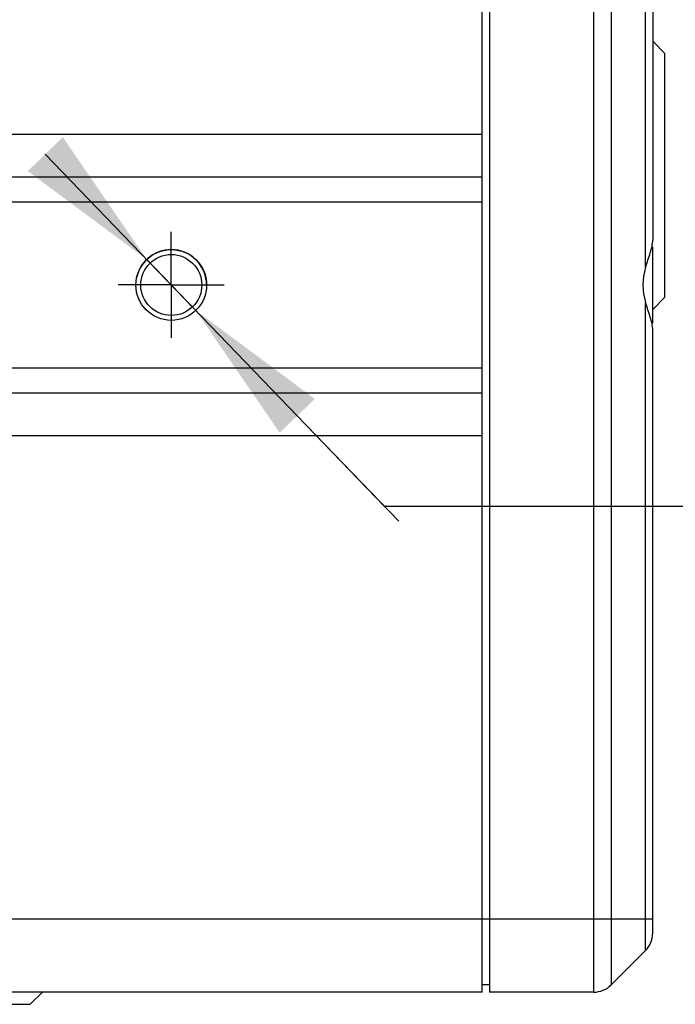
# Model space of a CAD drawing. Header units: millimetres. Extents: x 90 to 358, y 74 to 282.
# Tile 393 of 408: x 264 to 277, y 149 to 169. Entities that reach past the tile are written whole.
import ezdxf

# ---------------------------------------------------------------- set-up
doc = ezdxf.new("R2010")
doc.units = ezdxf.units.MM
doc.header["$LTSCALE"] = 23.1
doc.linetypes.add('CENTER', pattern=[0.6, 0.375, -0.075, 0.075, -0.075])
doc.linetypes.add('PHANTOM', pattern=[0.8, 0.45, -0.05, 0.1, -0.05, 0.1, -0.05])
doc.layers.get('0').update_dxf_attribs({"linetype": 'CONTINUOUS'})
for name, color, linetype in [('20_ALL_FEATURES', 7, 'CONTINUOUS'), ('51__DRAFT_DIMS', 7, 'CONTINUOUS'), ('DEFAULT_1', 7, 'CENTER')]:
    doc.layers.add(name, color=color, linetype=linetype)

# ---------------------------------------------------------------- blocks, each defined once
blk = doc.blocks.new('_FILLED')
at = {"color": 0, "linetype": 'ByBlock'}
blk.add_solid([(0, 0), (-1, 0.1667), (-1, -0.1667)], dxfattribs=at)

msp = doc.modelspace()

# ---------------------------------------------------------------- linework, layer by layer
at = {"layer": '20_ALL_FEATURES'}
for p, q in [((273.232, 148.834), (273.232, 212.834)), ((273.382, 212.834), (273.382, 148.834)), ((275.525, 148.834), (275.525, 212.759)), ((275.879, 212.759), (275.879, 148.981)), ((276.586, 163.696), (276.586, 202.972)), ((276.732, 202.411), (276.732, 164.257)), ((276.732, 168.334), (276.982, 168.084)), ((276.982, 163.084), (276.982, 168.084)), ((246.982, 166.424), (273.232, 166.424)), ((248.189, 165.554), (273.232, 165.554)), ((273.232, 165.032), (246.982, 165.032)), ((276.732, 162.553), (276.732, 164.115)), ((276.586, 149.688), (276.586, 162.972)), ((276.982, 163.084), (276.732, 162.834)), ((276.732, 150.041), (276.732, 162.411)), ((246.982, 161.636), (273.232, 161.636)), ((273.232, 161.114), (248.189, 161.114)), ((273.232, 160.244), (246.982, 160.244)), ((246.982, 150.334), (276.732, 150.334)), ((276.586, 149.688), (275.879, 148.981)), ((273.232, 148.834), (248.189, 148.834)), ((264.219, 148.834), (263.965, 148.584)), ((273.382, 148.984), (273.232, 148.984)), ((275.525, 148.834), (273.382, 148.834)), ((262.157, 148.584), (263.965, 148.584))]:
    msp.add_line(p, q, dxfattribs=at)
for radius in [0.725, 0.625]:
    msp.add_circle((266.857, 163.334), radius, dxfattribs=at)
for centre, start, end in [((276.232, 150.041), 315, 360), ((275.525, 149.334), 270, 315)]:
    msp.add_arc(centre, 0.5, start, end, dxfattribs=at)
msp.add_ellipse((277.782, 163.334), major_axis=(1.25, 0), ratio=1, start_param=2.847745, end_param=3.435441, dxfattribs=at)
for points, knots in [([(276.586, 163.696), (276.616, 163.797), (276.668, 163.94), (276.72, 164.127), (276.732, 164.216), (276.732, 164.257)], [0, 0, 0, 0, 0.542668, 0.785259, 1, 1, 1, 1]), ([(276.732, 162.411), (276.732, 162.453), (276.72, 162.541), (276.668, 162.728), (276.616, 162.871), (276.586, 162.972)], [0, 0, 0, 0, 0.214826, 0.457445, 1, 1, 1, 1])]:
    msp.add_open_spline(points, degree=3, knots=knots, dxfattribs=at)
at = {"layer": '51__DRAFT_DIMS'}
for p, q in [((264.273, 166.017), (271.233, 158.789)), ((267.36, 162.812), (266.354, 163.856)), ((269.441, 160.651), (271.522, 158.49)), ((294.738, 158.789), (271.233, 158.789))]:
    msp.add_line(p, q, dxfattribs=at)
msp.add_arc((266.857, 163.334), 0.725, 0, 168.5101, dxfattribs=at)
at = {"layer": 'DEFAULT_1', "linetype": 'PHANTOM'}
for q in [(266.857, 164.422), (265.77, 163.334), (267.945, 163.334), (266.857, 162.247)]:
    msp.add_line((266.857, 163.334), q, dxfattribs=at)

# ---------------------------------------------------------------- block references
at = {"layer": '51__DRAFT_DIMS', "xscale": 3, "yscale": 3, "zscale": 3}
for p, rotation in [((266.354, 163.856), 313.9177615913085), ((267.36, 162.812), 133.9177615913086)]:
    msp.add_blockref('_FILLED', p, dxfattribs=dict(at, rotation=rotation))

doc.saveas('drawing.dxf')
